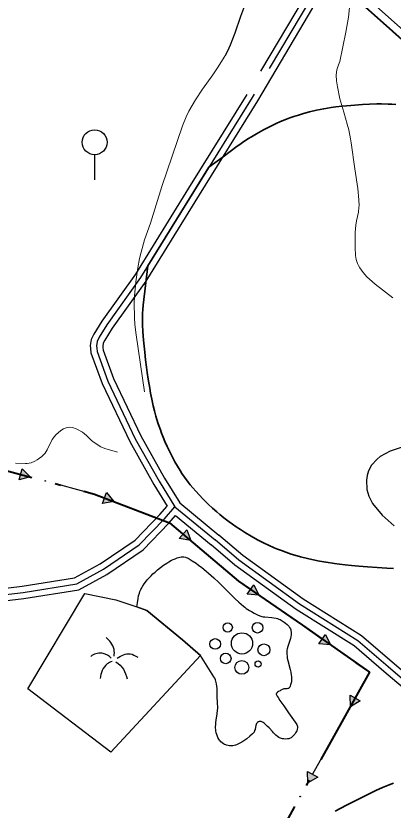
# Model space of a CAD drawing. Extents: x -64005 to -55000, y -89025 to -80000.
# Drawn here: x -61427 to -60821, y -86993 to -85720 of the extents above; entities that cross this region are included whole.
import ezdxf

# ---------------------------------------------------------------- set-up
doc = ezdxf.new("R2010")
doc.units = 0
doc.header["$LTSCALE"] = 32
doc.linetypes.add('DOT_DASHED', pattern=[7.7, 5, -1.2, 0.3, -1.2])
doc.linetypes.add('LONG_DASHED', pattern=[7.5, 6, -1.5])
for name, color, linetype, lineweight in [('1', 7, 'Continuous', 25), ('18', 7, 'Continuous', 25), ('2', 7, 'Continuous', 25), ('24', 7, 'Continuous', 25), ('25', 7, 'Continuous', 35), ('32', 7, 'Continuous', 25), ('33', 7, 'Continuous', 25), ('34', 7, 'Continuous', 25), ('39', 7, 'LONG_DASHED', 25), ('5', 7, 'Continuous', 40), ('8', 7, 'Continuous', 25)]:
    doc.layers.add(name, color=color, linetype=linetype, lineweight=lineweight)

msp = doc.modelspace()

# ---------------------------------------------------------------- hatches: boundary and pattern name
at = {"layer": '18'}
for points in [[(-61416.53, -86445.61), (-61403.45, -86458.7), (-61421.32, -86463.48)], [(-61280.96, -86483.82), (-61269.26, -86498.15), (-61287.52, -86501.12)], [(-61152.23, -86543.34), (-61146.01, -86560.76), (-61164.21, -86557.44)], [(-61044.83, -86631.49), (-61036.85, -86648.17), (-61055.29, -86646.75)], [(-60929.48, -86710.99), (-60921.67, -86727.75), (-60940.1, -86726.14)], [(-60873.81, -86817.51), (-60889.7, -86826.97), (-60889.95, -86808.47)], [(-60942.21, -86939.66), (-60958.11, -86949.12), (-60958.35, -86930.62)]]:
    msp.add_hatch(color=256, dxfattribs=at).paths.add_polyline_path(points)

# ---------------------------------------------------------------- linework, layer by layer
at = {"layer": '1'}
msp.add_lwpolyline([(-60795.11, -86407.17), (-60826.07, -86417.71), (-60841.9, -86426.19), (-60846.74, -86430.12), (-60855.74, -86440.16), (-60860.58, -86448.86), (-60862.77, -86456.45), (-60863.85, -86463.77), (-60863.07, -86478.84), (-60859.91, -86489.82), (-60854.04, -86501.22), (-60838.8, -86519.84), (-60819.59, -86537.28)], dxfattribs=at)
at = {"layer": '18'}
for p, q in [((-61490.38, -86435.39), (-61418.93, -86454.55)), ((-60914.13, -86870.59), (-60950.28, -86935.14))]:
    msp.add_line(p, q, dxfattribs=at)
at = {"layer": '18', "linetype": 'DOT_DASHED', "lineweight": 40}
msp.add_lwpolyline([(-62031.28, -86290.37), (-61300.5, -86486.3), (-61179.73, -86532.12), (-61069.18, -86626.02), (-60966.6, -86696.29), (-60858.8, -86771.78), (-60980.4, -86988.93), (-61117.47, -87235.6), (-61208.88, -87325.91), (-61262.1, -87419.12), (-61406.49, -87469.74), (-61549.57, -87520.74), (-61667.76, -87630.06), (-61733.17, -87743.6), (-61632.21, -87825.64), (-61575.32, -87886.11)], dxfattribs=at)
at = {"layer": '18'}
for points in [[(-61416.53, -86445.61), (-61403.45, -86458.7), (-61421.32, -86463.48)], [(-61280.96, -86483.82), (-61269.26, -86498.15), (-61287.52, -86501.12)], [(-61152.23, -86543.34), (-61146.01, -86560.76), (-61164.21, -86557.44)], [(-61044.83, -86631.49), (-61036.85, -86648.17), (-61055.29, -86646.75)], [(-60929.48, -86710.99), (-60921.67, -86727.75), (-60940.1, -86726.14)], [(-60873.81, -86817.51), (-60889.7, -86826.97), (-60889.95, -86808.47)], [(-60942.21, -86939.66), (-60958.11, -86949.12), (-60958.35, -86930.62)]]:
    msp.add_lwpolyline(points, close=True, dxfattribs=at)
for points in [[(-61355.16, -86471.65), (-61300.5, -86486.3), (-61284.24, -86492.47)], [(-61222.51, -86515.89), (-61179.73, -86532.12), (-61158.22, -86550.39)], [(-61107.9, -86593.13), (-61069.18, -86626.02), (-61050.06, -86639.12)], [(-60995.6, -86676.43), (-60966.6, -86696.29), (-60934.79, -86718.57)], [(-60880.71, -86756.44), (-60858.8, -86771.78), (-60881.88, -86812.99)]]:
    msp.add_lwpolyline(points, dxfattribs=at)
for centre in [(-61379.31, -86465.17), (-61245.89, -86507.02), (-61126.96, -86576.94), (-61016.22, -86662.3), (-60901.19, -86742.09), (-60901.92, -86848.78), (-60970.32, -86970.93)]:
    msp.add_circle(centre, 0.5, dxfattribs=at)
at = {"layer": '2'}
msp.add_lwpolyline([(-60891.28, -85576.52), (-60947.43, -85600.17), (-60973.1, -85611.01), (-60977.16, -85612.94), (-60985.57, -85617.73), (-60993.59, -85623.19), (-61008.93, -85635.59), (-61019.14, -85644.97), (-61023.97, -85649.85), (-61030.86, -85657.43), (-61040.36, -85669.4), (-61048.84, -85682.17), (-61052.68, -85688.87), (-61055.89, -85695.13), (-61061.48, -85707.96), (-61066.29, -85721.1), (-61075.1, -85747.6), (-61082.51, -85767.03), (-61086.92, -85776.4), (-61091.26, -85784.38)], dxfattribs=at)
at = {"layer": '2', "lineweight": 13}
for points in [[(-60821.85, -86171.76), (-60849.9, -86149.63), (-60858.97, -86142.03), (-60863.23, -86137.96), (-60869.16, -86131.32), (-60874.43, -86123.85), (-60876.76, -86119.73), (-60878.22, -86116.62), (-60880.28, -86110.31), (-60881.44, -86103.93), (-60882.13, -86091.02), (-60881.78, -86067.06), (-60880.94, -86055.14), (-60879.89, -86048.16), (-60876.93, -86034.25), (-60875.95, -86027.28), (-60875.8, -86023.78), (-60876.06, -86014.79), (-60877.99, -85996.8), (-60882.76, -85965.11), (-60888.4, -85923.67), (-60889.33, -85917.26), (-60892.18, -85902.77), (-60894.71, -85893.24), (-60900.43, -85874.32), (-60906.44, -85852.88), (-60910.5, -85833.88), (-60911.83, -85824.31), (-60912.33, -85814.8), (-60912.18, -85810.1), (-60911.46, -85806.23), (-60908.52, -85798.65), (-60906.65, -85792.86), (-60896.86, -85745.9), (-60892.85, -85722.28), (-60891.08, -85706.46)], [(-61091.26, -85784.38), (-61102.83, -85803.07), (-61110.7, -85814.56), (-61126.82, -85837.39), (-61138.44, -85854.74), (-61148.88, -85872.64), (-61153.44, -85881.9), (-61159.21, -85896.28), (-61192.49, -85993.33), (-61210.57, -86052.31), (-61220.08, -86078.95), (-61225.55, -86098.75), (-61227.9, -86108.72), (-61230.92, -86123.73), (-61234.28, -86146.36), (-61236.18, -86169.05), (-61236.57, -86180.39), (-61236.17, -86203.04), (-61235.37, -86214.33), (-61233.39, -86231.18), (-61220.08, -86322.51)], [(-61263.21, -86419.13), (-61283.94, -86413.03), (-61289.92, -86410.56), (-61301, -86403.58), (-61305.32, -86400.24), (-61313.16, -86392.59), (-61319.6, -86387.12), (-61326.37, -86383.08), (-61329.97, -86381.48), (-61335.44, -86379.82), (-61340.81, -86379.28), (-61343.38, -86379.51), (-61345.62, -86380.03), (-61349.99, -86381.88), (-61354.23, -86384.57), (-61362.27, -86391.4), (-61364.51, -86393.74), (-61368.17, -86398.82), (-61376.43, -86415.33), (-61379.68, -86420.5), (-61381.63, -86422.89), (-61385.13, -86426.15), (-61392.43, -86431.31), (-61396.23, -86433.47), (-61402.1, -86435.95), (-61408.21, -86437.28), (-61411.34, -86437.43), (-61427.19, -86436.94)]]:
    msp.add_lwpolyline(points, dxfattribs=at)
at = {"layer": '24'}
for points in [[(-61232.43, -86667.18), (-61231.39, -86660.32), (-61230.35, -86653.45), (-61229.53, -86649.28), (-61228.34, -86645.2), (-61227.34, -86642.52), (-61225.75, -86638.98), (-61224.55, -86636.65), (-61223.28, -86634.39), (-61220.54, -86630.09), (-61218.57, -86627.36), (-61215.77, -86623.87), (-61211.77, -86619.44), (-61209.36, -86617), (-61206.49, -86614.27), (-61203.07, -86611.21), (-61199.02, -86607.75), (-61194.2, -86603.78), (-61189.4, -86600.1), (-61184.52, -86596.78), (-61181.22, -86594.77), (-61176.75, -86592.37), (-61174.15, -86591.14), (-61171.15, -86589.86), (-61167.67, -86588.57), (-61163.62, -86587.33), (-61161.13, -86586.85), (-61158.52, -86586.72), (-61156.75, -86586.84), (-61154.43, -86587.25), (-61153.13, -86587.62), (-61151.7, -86588.18), (-61150.14, -86588.98), (-61143.63, -86593), (-61137.38, -86597.2), (-61133.32, -86600.09), (-61128.03, -86604.09), (-61121.14, -86609.67), (-61117.26, -86612.98), (-61109.04, -86620.41), (-61101.07, -86628.03), (-61085.43, -86643.51), (-61074.88, -86653.72), (-61068.68, -86659.43), (-61061.37, -86665.77), (-61059.06, -86667.61), (-61056.69, -86669.36), (-61051.79, -86672.59), (-61048.43, -86674.59), (-61043.86, -86677.09), (-61037.69, -86680.24)], [(-61407.54, -86798.1), (-61315.62, -86645.48), (-61266.31, -86655.51), (-61232.43, -86667.18)], [(-61232.43, -86667.18), (-61216.57, -86672.65), (-61158.9, -86719.88), (-61130.06, -86744.96), (-61274.21, -86899.67), (-61407.54, -86798.1)], [(-61130.06, -86744.96), (-61158.9, -86719.88), (-61216.57, -86672.65), (-61232.43, -86667.18)], [(-61037.69, -86680.24), (-61036.26, -86680.89), (-61034.79, -86681.45), (-61031.79, -86682.31), (-61029.75, -86682.72), (-61026.97, -86683.12), (-61015.59, -86684.07), (-61012.32, -86684.48), (-61008.64, -86685.22), (-61006.7, -86685.77), (-61004.66, -86686.5), (-61002.51, -86687.47), (-60999.14, -86689.31), (-60995.9, -86691.38), (-60993.87, -86692.9), (-60991.35, -86695.09), (-60990.05, -86696.43), (-60988.69, -86698.05), (-60987.33, -86700.01), (-60986.07, -86702.4), (-60985.54, -86703.74), (-60985.09, -86705.23), (-60984.8, -86706.56), (-60984.62, -86707.89), (-60984.54, -86710.56), (-60984.67, -86712.34), (-60985.05, -86714.72), (-60985.82, -86717.89), (-60990.12, -86730.63), (-60991.07, -86734.27), (-60991.43, -86736.22), (-60991.66, -86738.29), (-60991.74, -86740.3), (-60991.7, -86742.32), (-60991.33, -86746.37), (-60990.91, -86749.08), (-60990.16, -86752.7), (-60986.32, -86767.26), (-60985.34, -86771.42), (-60984.5, -86776.16), (-60984.21, -86778.68), (-60984.06, -86781.36), (-60984.11, -86784.2), (-60984.43, -86787.23), (-60985.11, -86790.44), (-60985.62, -86792.09), (-60986.26, -86793.78), (-60987.05, -86795.52), (-60987.72, -86796.51), (-60988.56, -86797.22), (-60989.21, -86797.56), (-60990.17, -86797.88), (-60991.57, -86798.13), (-60993.58, -86798.29), (-60996.33, -86798.48), (-60997.84, -86798.74), (-60999.43, -86799.33), (-61000.2, -86799.8), (-61001.3, -86800.54), (-61002.53, -86801.28), (-61005.11, -86802.8)], [(-61040.77, -86855.26), (-61041.31, -86857.05), (-61041.91, -86859.67), (-61042.73, -86863.31), (-61043.32, -86865.34), (-61044.21, -86867.5), (-61044.82, -86868.55), (-61045.58, -86869.57), (-61046.55, -86870.52), (-61051.23, -86874.4), (-61056.04, -86878.22), (-61059.29, -86880.64), (-61063.68, -86883.6), (-61066.21, -86885.11), (-61069.11, -86886.63), (-61072.43, -86888.07), (-61074.2, -86888.68), (-61076.09, -86889.2), (-61078.11, -86889.6), (-61080.12, -86889.8), (-61082.24, -86889.78), (-61083.7, -86889.64), (-61085.68, -86889.31), (-61088.34, -86888.6), (-61089.85, -86888.05), (-61091.55, -86887.3), (-61093.44, -86886.27), (-61095.5, -86884.88), (-61097.67, -86883), (-61098.73, -86881.88), (-61099.78, -86880.58), (-61100.79, -86879.08), (-61102.37, -86876.21), (-61103.62, -86873.34), (-61104.29, -86871.43), (-61104.98, -86868.87), (-61105.6, -86865.46), (-61105.81, -86863.5), (-61105.93, -86861.27), (-61105.95, -86858.72), (-61105.82, -86855.8), (-61105.52, -86852.46), (-61105.03, -86848.65), (-61103.48, -86838.49), (-61102.79, -86832.7), (-61102.59, -86829.62), (-61102.56, -86826.33), (-61102.77, -86822.84), (-61103.11, -86818.22), (-61103.23, -86813.52), (-61103.28, -86804), (-61103.51, -86797.71), (-61103.84, -86794.18), (-61104.46, -86790.24), (-61104.92, -86788.18), (-61105.53, -86786.04), (-61106.33, -86783.8), (-61107.36, -86781.48), (-61108.7, -86779.09), (-61119.38, -86762.03), (-61130.06, -86744.96)], [(-61005.11, -86802.8), (-61006.67, -86803.86), (-61007.42, -86804.49), (-61008.09, -86805.22), (-61008.56, -86806.1), (-61008.66, -86806.58), (-61008.62, -86807.11), (-61008.42, -86807.7), (-61007.21, -86809.95), (-61005.86, -86812.21), (-61002.89, -86816.75), (-60996.58, -86825.78), (-60988.76, -86836.92), (-60980.88, -86847.98), (-60975.86, -86855.38), (-60975.09, -86856.88), (-60974.64, -86858.47), (-60974.51, -86859.56), (-60974.53, -86861.06), (-60974.9, -86863.1), (-60975.26, -86864.29), (-60975.8, -86865.65), (-60976.56, -86867.21), (-60977.61, -86868.97), (-60979, -86870.94), (-60980.81, -86873.12), (-60983.09, -86875.45), (-60984.59, -86876.64), (-60986.16, -86877.53), (-60987.24, -86877.96), (-60988.71, -86878.38), (-60990.7, -86878.69), (-60993.34, -86878.77), (-60996.74, -86878.56), (-60998.55, -86878.41), (-61000.31, -86878.12), (-61002.07, -86877.54), (-61003.24, -86877), (-61004.8, -86876.11), (-61006.87, -86874.67), (-61009.61, -86872.36), (-61011.17, -86870.88), (-61012.94, -86869.08), (-61014.96, -86866.93), (-61020.24, -86861.07), (-61023.19, -86857.91), (-61024.75, -86856.36), (-61026.39, -86854.85), (-61028.12, -86853.44), (-61029.93, -86852.19), (-61031.84, -86851.23), (-61032.82, -86850.9), (-61033.81, -86850.68), (-61034.83, -86850.6), (-61035.86, -86850.68), (-61036.92, -86850.95), (-61038, -86851.44), (-61039.01, -86852.22), (-61039.82, -86853.25), (-61040.27, -86854.05), (-61040.77, -86855.26)]]:
    msp.add_lwpolyline(points, dxfattribs=at)
at = {"layer": '25'}
for points in [[(-61116.71, -85962.37), (-61094.07, -85945.64), (-61071.44, -85928.91), (-61067.21, -85925.86), (-61062.93, -85922.9), (-61054.22, -85917.22), (-61048.3, -85913.59), (-61040.29, -85908.89), (-61029.39, -85902.81), (-61021.68, -85898.74), (-61013.9, -85894.91), (-61008.67, -85892.48), (-61001.64, -85889.41), (-60992.17, -85885.59), (-60986.71, -85883.54), (-60980.42, -85881.33), (-60973.18, -85878.95), (-60964.82, -85876.44), (-60955.17, -85873.82), (-60943.99, -85871.16), (-60938.19, -85869.94), (-60932.38, -85868.83), (-60920.75, -85866.92), (-60912.99, -85865.85), (-60902.63, -85864.64), (-60888.8, -85863.35), (-60870.32, -85862.02)], [(-60870.32, -85862.02), (-60858.8, -85861.42), (-60847.25, -85861.11), (-60839.54, -85861.08), (-60829.26, -85861.3), (-60823.39, -85861.56), (-60816.69, -85861.99)], [(-61214.76, -86120.7), (-61141.11, -86001.58), (-61116.71, -85962.37)], [(-61192.66, -86388.83), (-61194.66, -86383.44), (-61197.93, -86373.93), (-61200.2, -86366.73), (-61201.78, -86361.28), (-61203.99, -86353.04), (-61205.99, -86344.7), (-61208.33, -86333.98), (-61210.24, -86324.61), (-61211.79, -86316.4), (-61214.27, -86302.02), (-61215.92, -86291.21), (-61217.03, -86283.09), (-61218.49, -86270.87), (-61219.69, -86258.61), (-61221.45, -86239.84), (-61222.63, -86225.75), (-61223.25, -86215.18), (-61223.47, -86207.27), (-61223.46, -86201.34), (-61223.34, -86196.89), (-61222.96, -86190.24), (-61222.31, -86183.6), (-61218.54, -86152.15), (-61214.76, -86120.7)], [(-60820.53, -86605.51), (-60831.04, -86605.14), (-60846.79, -86604.09), (-60862.39, -86602.95), (-60875.91, -86601.95), (-60887.72, -86600.88), (-60898.04, -86599.79), (-60907.06, -86598.69), (-60914.95, -86597.62), (-60928.73, -86595.47), (-60939.05, -86593.62), (-60946.79, -86592.08), (-60958.38, -86589.53), (-60969.96, -86586.65), (-60975.19, -86585.23), (-60984.83, -86582.32), (-60993.13, -86579.52), (-61000.3, -86576.88), (-61006.51, -86574.43), (-61011.89, -86572.17), (-61021.23, -86567.99), (-61028.18, -86564.66), (-61038.54, -86559.37), (-61048.85, -86553.72), (-61058.29, -86548.19), (-61066.31, -86543.16), (-61073.16, -86538.61), (-61079.04, -86534.51), (-61084.1, -86530.83), (-61092.8, -86524.15), (-61099.21, -86518.94), (-61103.95, -86514.92), (-61110.99, -86508.68), (-61117.96, -86502.2), (-61125.82, -86494.5), (-61132.42, -86487.64), (-61137.98, -86481.52), (-61142.68, -86476.07), (-61146.68, -86471.22), (-61150.08, -86466.9), (-61155.81, -86459.17), (-61159.94, -86453.21), (-61162.94, -86448.64), (-61167.28, -86441.62), (-61171.43, -86434.38), (-61174.36, -86428.97), (-61179.57, -86418.78), (-61183.84, -86409.81), (-61187.36, -86401.91), (-61190.26, -86394.96), (-61192.66, -86388.83)], [(-60914.21, -86994.58), (-60895.9, -86984.94), (-60877.51, -86975.52), (-60865.17, -86969.37), (-60848.6, -86961.33), (-60838.09, -86956.52), (-60827.49, -86952.07), (-60820.34, -86949.27)]]:
    msp.add_lwpolyline(points, dxfattribs=at)
at = {"layer": '32'}
msp.add_line((-61300.13, -85942.45), (-61300.13, -85982.45), dxfattribs=at)
msp.add_circle((-61300.13, -85922.45), 20, dxfattribs=at)
at = {"layer": '33'}
for points in [[(-61268.86, -86745.97), (-61268.87, -86735.13), (-61274.21, -86723.99), (-61281.45, -86716.29)], [(-61273.39, -86749.06), (-61286.6, -86741.64), (-61304.37, -86745.04), (-61306.07, -86746.36)], [(-61264.12, -86749.03), (-61243.15, -86742.2), (-61231.04, -86747.46)], [(-61272.11, -86754.49), (-61279.83, -86758.21), (-61287.85, -86768.77), (-61291.49, -86781.89)], [(-61265.91, -86755.03), (-61253.97, -86766.65), (-61247.99, -86782.56)]]:
    msp.add_spline(points, degree=3, dxfattribs=at)
at = {"layer": '34'}
for centre, radius in [((-61086.63, -86699.9), 7.5), ((-61038.63, -86700.36), 8.5), ((-61106.65, -86726.41), 8.5), ((-61063.66, -86725.55), 17), ((-61028.49, -86735.78), 9.5), ((-61089.76, -86749.6), 8.5), ((-61063.9, -86763.98), 11), ((-61037.78, -86758.5), 5)]:
    msp.add_circle(centre, radius, dxfattribs=at)
at = {"layer": '39'}
msp.add_line((-61171.26, -86506.62), (-61106.97, -86559.59), dxfattribs=at)
for points in [[(-60922.01, -85639.12), (-61047.34, -85850.9), (-61141.11, -86001.58), (-61226.36, -86139.46), (-61280.35, -86214.8), (-61292.61, -86234.7), (-61295.95, -86241.67), (-61297.06, -86248.63), (-61296.73, -86252.29)], [(-61296.73, -86252.29), (-61296.23, -86257.82), (-61278.89, -86305.15), (-61234.85, -86397.54), (-61196.48, -86465.78), (-61171.26, -86506.62)], [(-61696.07, -86684.17), (-61639.32, -86671.13), (-61518.98, -86656.07), (-61415.05, -86643.74), (-61328.91, -86630.05), (-61285.89, -86606.43), (-61228.48, -86567.64), (-61188.06, -86526.11), (-61171.26, -86506.62)], [(-60520.46, -87425.15), (-60523.36, -87415.64), (-60527.46, -87376.9), (-60543.45, -87280.3), (-60569.51, -87182.53), (-60596.69, -87116.44), (-60644.08, -87026.37), (-60690.28, -86944.59), (-60738.69, -86861.4), (-60771.87, -86812.22), (-60829.33, -86763.04), (-60877.57, -86721.27), (-60971.1, -86662.69), (-61068.66, -86592.24), (-61106.97, -86559.59)]]:
    msp.add_lwpolyline(points, dxfattribs=at)
at = {"layer": '39', "lineweight": 35}
msp.add_lwpolyline([(-60922.01, -85639.12), (-60857.8, -85696.08), (-60682.07, -85852.22), (-60598.39, -85926.87), (-60528.74, -85988.88), (-60372.84, -86127.19), (-60218.64, -86264.25), (-60214.64, -86267.77)], dxfattribs=at)
at = {"layer": '5'}
msp.add_lwpolyline([(-60920.88, -85656.85), (-60866.1, -85705.43), (-60690.38, -85861.56), (-60606.72, -85936.2), (-60537.04, -85998.22), (-60381.14, -86136.54), (-60233.83, -86267.49)], dxfattribs=at)
at = {"layer": '8'}
msp.add_line((-61163.28, -86500.33), (-61100.62, -86551.87), dxfattribs=at)
at = {"layer": '8', "linetype": 'LONG_DASHED'}
msp.add_line((-61170.2, -86520.53), (-61113.32, -86567.31), dxfattribs=at)
for points in [[(-60936.12, -85643.33), (-61055.89, -85845.71), (-61149.61, -85996.31), (-61234.69, -86133.91), (-61288.68, -86209.26), (-61301.4, -86229.9), (-61305.6, -86238.66), (-61307.13, -86248.29), (-61306.69, -86253.2)], [(-61286.77, -86251.4), (-61286.39, -86255.61), (-61269.66, -86301.27), (-61225.97, -86392.93), (-61187.87, -86460.69), (-61163.28, -86500.33)], [(-61687.76, -86671.99), (-61641.06, -86661.26), (-61520.19, -86646.14), (-61416.42, -86633.83), (-61332.34, -86620.48), (-61291.11, -86597.89), (-61234.93, -86559.93), (-61195.25, -86519.13), (-61183.64, -86505.45)], [(-60532.74, -87421.86), (-60537.37, -87378.24), (-60553.24, -87282.41), (-60579.01, -87185.73), (-60605.76, -87120.68), (-60652.86, -87031.16), (-60698.96, -86949.56), (-60747.18, -86866.72), (-60779.4, -86818.94), (-60835.85, -86770.63), (-60883.69, -86729.2), (-60976.69, -86670.99), (-61074.95, -86600.04), (-61113.32, -86567.31)]]:
    msp.add_lwpolyline(points, dxfattribs=at)
at = {"layer": '8'}
for points in [[(-60920.88, -85656.85), (-61038.79, -85856.09), (-61132.61, -86006.85), (-61218.03, -86145.01), (-61272.02, -86220.34), (-61283.82, -86239.5), (-61286.3, -86244.68), (-61286.99, -86248.97), (-61286.77, -86251.4)], [(-61306.69, -86253.2), (-61306.07, -86260.03), (-61288.12, -86309.03), (-61243.73, -86402.15), (-61205.09, -86470.87), (-61183.64, -86505.45)], [(-61688.86, -86692.78), (-61637.58, -86680.99), (-61517.77, -86666), (-61413.68, -86653.65), (-61325.48, -86639.63), (-61280.67, -86614.97), (-61222.03, -86575.35), (-61180.87, -86533.09), (-61170.2, -86520.53)], [(-60420.94, -87639.07), (-60445.33, -87560.67), (-60478.87, -87492.36), (-60505.74, -87439.16), (-60513.52, -87413.64), (-60517.55, -87375.56), (-60533.66, -87278.19), (-60560.01, -87179.33), (-60587.62, -87112.2), (-60635.3, -87021.58), (-60681.6, -86939.62), (-60730.21, -86856.08), (-60764.34, -86805.5), (-60822.81, -86755.46), (-60871.61, -86713.2), (-60965.51, -86654.39), (-61062.37, -86584.45), (-61100.62, -86551.87)]]:
    msp.add_lwpolyline(points, dxfattribs=at)

doc.saveas('drawing.dxf')
